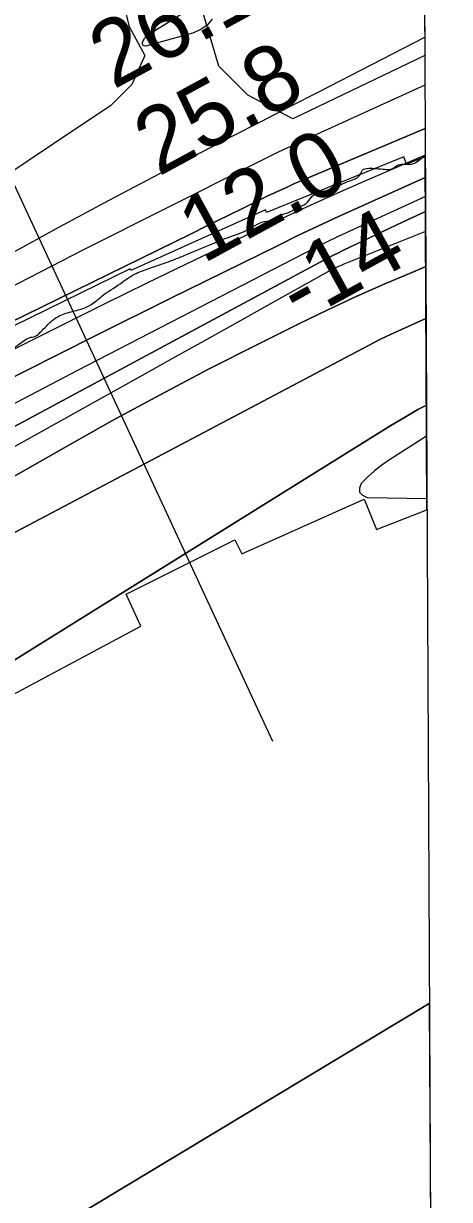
# Model space of a CAD drawing. Extents: x 3419139 to 3457078, y 540382 to 565875.
# Drawn here: x 3454490 to 3454925, y 550011 to 551211 of the extents above; entities that cross this region are included whole.
import ezdxf

# ---------------------------------------------------------------- set-up
doc = ezdxf.new("R2010")
doc.units = 0
for name, color, linetype in [('V-GRID-FRAM', 7, 'Continuous'), ('V-RIVR-EDGE', 7, 'Continuous'), ('V-RIVR-RANG', 7, 'Continuous'), ('V-RRAP-RVMT', 7, 'Continuous'), ('V-SITE-VEGE', 7, 'Continuous'), ('V-TOPO-DPTH', 7, 'Continuous'), ('V-TOPO-MAJR', 7, 'Continuous'), ('V-TOPO-MINR', 7, 'Continuous'), ('V-TOPO-WATR', 7, 'Continuous')]:
    doc.layers.add(name, color=color, linetype=linetype)

msp = doc.modelspace()

# ---------------------------------------------------------------- linework, layer by layer
at = {"layer": 'V-GRID-FRAM'}
msp.add_lwpolyline([(3423200.9, 563955.1), (3454837.9, 564093.1), (3454925.2, 545910.2), (3423272.3, 545772.1), (3423200.9, 563955.1)], dxfattribs=at)
at = {"layer": 'V-RIVR-EDGE'}
for points in [[(3454700.7, 550993.8), (3454722.6, 551002.8), (3454741.8, 551009.7), (3454749.1, 551010.4), (3454749.4, 551013.5), (3454751.9, 551015.6), (3454762.7, 551019.4), (3454769.3, 551023.6), (3454778.7, 551027.7), (3454784.2, 551034.3), (3454787.7, 551037.1), (3454795.4, 551039.5), (3454806.5, 551043), (3454821.5, 551050.2), (3454833.3, 551056.4), (3454837.5, 551062.7), (3454840.3, 551063.4), (3454845.2, 551063.7), (3454850.7, 551063.4), (3454858.7, 551062.6), (3454865.3, 551062.6), (3454873, 551067.1), (3454879.6, 551067.8), (3454888.3, 551068.5), (3454894.9, 551072.6), (3454900.4, 551076.6)], [(3454654.8, 550974.8), (3454681.2, 550985.9), (3454700.7, 550993.8)], [(3454293.4, 550757.8), (3454303.2, 550767.5), (3454305.6, 550768.2), (3454311.2, 550767.8), (3454312.6, 550769.5), (3454309.1, 550774.8), (3454315.4, 550778.2), (3454324.4, 550782), (3454329.3, 550782.7), (3454335.5, 550782.7), (3454340, 550784.1), (3454341.8, 550788.2), (3454346.7, 550792.8), (3454353.6, 550798.3), (3454358.9, 550797.9), (3454362, 550801.4), (3454369.3, 550808.7), (3454376.3, 550818.1), (3454385.3, 550823.2), (3454397.9, 550831.2), (3454405.2, 550834.7), (3454416.7, 550834.6), (3454426.7, 550834.6), (3454434.4, 550837.4), (3454439.3, 550841.9), (3454445.5, 550843.3), (3454450.1, 550844.6), (3454452.5, 550850.9), (3454459.5, 550858.9), (3454476.9, 550877.3), (3454485.6, 550884.2), (3454497.4, 550891.1), (3454502.7, 550892.5), (3454506.8, 550895.9), (3454511.7, 550900.8), (3454520.4, 550909.1), (3454533.3, 550915.7), (3454547.6, 550919.5), (3454558.7, 550924.3), (3454569.9, 550933), (3454588.7, 550945.8), (3454603.3, 550955.5), (3454618.2, 550961.4), (3454638.1, 550968.3), (3454654.8, 550974.8)]]:
    msp.add_spline(points, degree=3, dxfattribs=at)
at = {"layer": 'V-RIVR-RANG'}
msp.add_line((3454280.6, 551476.1), (3454744.5, 550478.7), dxfattribs=at)
at = {"layer": 'V-RRAP-RVMT'}
for p, q in [((3454878.5, 551075.2), (3454738.1, 551018.6)), ((3454881.2, 551067.8), (3454878.5, 551075.2)), ((3454900.4, 551075.3), (3454881.2, 551067.8)), ((3454902.1, 550715.1), (3454900.4, 551075.3)), ((3454737.2, 551021.1), (3454599.7, 550959.2)), ((3454738.1, 551018.6), (3454737.2, 551021.1)), ((3454598.8, 550961.1), (3454462.8, 550894.4)), ((3454599.7, 550959.2), (3454598.8, 550961.1)), ((3454712.9, 550670.1), (3454837.9, 550726)), ((3454837.9, 550726), (3454850.7, 550694.9)), ((3454850.7, 550694.9), (3454902.1, 550715.1)), ((3454594.8, 550628.7), (3454706, 550684.3)), ((3454706, 550684.3), (3454712.9, 550670.1)), ((3454609.7, 550596), (3454594.8, 550628.7)), ((3454221.2, 550388.8), (3454609.7, 550596))]:
    msp.add_line(p, q, dxfattribs=at)
at = {"layer": 'V-SITE-VEGE'}
for p, q in [((3454899.4, 551293.7), (3454899.9, 551178.8)), ((3454689.5, 551168.1), (3454673.4, 551222.1)), ((3454899.9, 551178.8), (3454765.1, 551114.1)), ((3454719.2, 551138.4), (3454689.5, 551168.1)), ((3454765.1, 551114.1), (3454719.2, 551138.4))]:
    msp.add_line(p, q, dxfattribs=at)
msp.add_lwpolyline([(3454587, 551251.8), (3454597.8, 551208.6), (3454614, 551178.9), (3454600.5, 551149.2), (3454578.9, 551127.6), (3454546.6, 551106), (3454260.6, 550914.4), (3453807.3, 550671.4), (3453756.1, 550657.9), (3453726.4, 550666), (3453691.3, 550660.6), (3453677.8, 550639), (3453653.6, 550622.8), (3453623.9, 550606.6), (3453629.3, 550595.8), (3453621.2, 550568.8), (3453640.1, 550555.3), (3453650.9, 550536.5), (3453659, 550520.3), (3453669.6, 550491.2), (3453623, 550466.9)], dxfattribs=at)
at = {"layer": 'V-TOPO-DPTH'}
msp.add_line((3454904.6, 550210.9), (3454910.3, 549010.6), dxfattribs=at)
for points in [[(3454338.4, 550838.7), (3454661.8, 550997.1), (3454674.7, 551003.5), (3454687.7, 551009.9), (3454700.6, 551016.3), (3454713.6, 551022.7), (3454726, 551028.8), (3454732.7, 551032.1), (3454739.5, 551035.4), (3454746.3, 551038.6), (3454753.2, 551041.8), (3454760, 551044.9), (3454766.9, 551048), (3454773.8, 551051), (3454780.7, 551054), (3454900.3, 551104.2)], [(3453154.9, 550018.8), (3453814.6, 550490.3), (3453836.3, 550505.5), (3453858.2, 550520.4), (3453880.3, 550534.9), (3453902.7, 550549.1), (3453925.3, 550562.8), (3453948.2, 550576.1), (3453971.4, 550588.9), (3453994.8, 550601.3), (3454339.8, 550779.1), (3454414.6, 550817.4), (3454489.5, 550855.5), (3454564.6, 550893.2), (3454639.8, 550930.6), (3454750, 550985), (3454770.2, 550994.9), (3454790.6, 551004.6), (3454811.1, 551014.1), (3454831.6, 551023.4), (3454900.5, 551054.1)], [(3454900.5, 551054.1), (3454831.6, 551023.4), (3454811.1, 551014.1), (3454790.6, 551004.6), (3454770.2, 550994.9), (3454750, 550985), (3454639.8, 550930.6), (3454564.6, 550893.2), (3454489.5, 550855.5), (3454414.6, 550817.4), (3454339.8, 550779.1), (3453994.8, 550601.3), (3453971.4, 550588.9), (3453948.2, 550576.1), (3453925.3, 550562.8), (3453902.7, 550549.1), (3453880.3, 550534.9), (3453858.2, 550520.4), (3453836.3, 550505.5), (3453814.6, 550490.3), (3453154.9, 550018.8)], [(3453250.1, 550032.1), (3453964.9, 550509.7), (3453974.5, 550516), (3453984.3, 550522.2), (3453994.1, 550528.3), (3454004, 550534.2), (3454092.8, 550586.3), (3454147.4, 550617.9), (3454202.2, 550649), (3454257.3, 550679.6), (3454312.7, 550709.7), (3454796.9, 550969.9), (3454801.8, 550972.5), (3454806.8, 550975), (3454811.8, 550977.5), (3454816.8, 550979.9), (3454877.3, 551008.5), (3454900.7, 551019.4)], [(3454900.7, 551019.4), (3454877.3, 551008.5), (3454816.8, 550979.9), (3454811.8, 550977.5), (3454806.8, 550975), (3454801.8, 550972.5), (3454796.9, 550969.9), (3454312.7, 550709.7), (3454257.3, 550679.6), (3454202.2, 550649), (3454147.4, 550617.9), (3454092.8, 550586.3), (3454004, 550534.2), (3453994.1, 550528.3), (3453984.3, 550522.2), (3453974.5, 550516), (3453964.9, 550509.7), (3453250.1, 550032.1)], [(3454901, 550963.3), (3454888.5, 550958.1), (3454859.1, 550945.6), (3454829.8, 550932.7), (3454800.9, 550919.2), (3454772.1, 550905.3), (3454729.1, 550883.8), (3454679.1, 550858.4), (3454629.5, 550832.5), (3454580.3, 550805.7), (3454531.4, 550778.4), (3454075.9, 550519.2), (3454043.5, 550500.5), (3454011.4, 550481.6), (3453979.5, 550462.2), (3453947.7, 550442.5), (3453906.1, 550416.3), (3453853.9, 550382.9), (3453802.1, 550348.9), (3453750.8, 550314.1), (3453699.9, 550278.8), (3453217.7, 549938.7)], [(3453217.7, 549938.7), (3453699.9, 550278.8), (3453750.8, 550314.1), (3453802.1, 550348.9), (3453853.9, 550382.9), (3453906.1, 550416.3), (3453947.7, 550442.5), (3453979.5, 550462.2), (3454011.4, 550481.6), (3454043.5, 550500.5), (3454075.9, 550519.2), (3454531.4, 550778.4), (3454580.3, 550805.7), (3454629.5, 550832.5), (3454679.1, 550858.4), (3454729.1, 550883.8), (3454772.1, 550905.3), (3454800.9, 550919.2), (3454829.8, 550932.7), (3454859.1, 550945.6), (3454888.5, 550958.1), (3454901, 550963.3)], [(3454901.2, 550910.2), (3454865.6, 550894.2), (3454859.8, 550891.5), (3454853.9, 550888.8), (3454848.2, 550885.9), (3454842.4, 550882.9), (3454422.5, 550661.1), (3454357.5, 550626.1), (3454292.9, 550590.5), (3454228.8, 550554), (3454165.1, 550516.9), (3454060.3, 550454.8), (3454049.2, 550448.1), (3454038.3, 550441.4), (3454027.4, 550434.5), (3454016.5, 550427.5), (3453351.2, 549992.1)], [(3453351.2, 549992.1), (3454016.5, 550427.5), (3454027.4, 550434.5), (3454038.3, 550441.4), (3454049.2, 550448.1), (3454060.3, 550454.8), (3454165.1, 550516.9), (3454228.8, 550554), (3454292.9, 550590.5), (3454357.5, 550626.1), (3454422.5, 550661.1), (3454842.4, 550882.9), (3454848.2, 550885.9), (3454853.9, 550888.8), (3454859.8, 550891.5), (3454865.6, 550894.2), (3454901.2, 550910.2)], [(3454901.6, 550821.8), (3454893, 550817.3), (3454879.1, 550809.3), (3454865.4, 550801.1), (3454301.1, 550449.9), (3454269.7, 550429.8), (3454238.8, 550409.1), (3454208.3, 550387.7), (3454178.3, 550365.6), (3454149.1, 550342.6), (3454120.4, 550318.9), (3454092.8, 550294), (3454065.8, 550268.4), (3453985.8, 550189.5), (3453918.9, 550124.3), (3453851.5, 550059.6), (3453783.2, 549995.8), (3453714.4, 549932.6), (3453489.7, 549728.6)], [(3453489.7, 549728.6), (3453714.4, 549932.6), (3453783.2, 549995.8), (3453851.5, 550059.6), (3453918.9, 550124.3), (3453985.8, 550189.5), (3454065.8, 550268.4), (3454092.8, 550294), (3454120.4, 550318.9), (3454149.1, 550342.6), (3454178.3, 550365.6), (3454208.3, 550387.7), (3454238.8, 550409.1), (3454269.7, 550429.8), (3454301.1, 550449.9), (3454865.4, 550801.1), (3454879.1, 550809.3), (3454893, 550817.3), (3454901.6, 550821.8)], [(3453644.6, 549395.2), (3453667, 549410.6), (3454155.7, 549748.1), (3454195.2, 549775.1), (3454235, 549801.8), (3454275, 549828.1), (3454315.3, 549854), (3454327.7, 549861.9), (3454362, 549883.6), (3454396.4, 549905.1), (3454431, 549926.3), (3454465.7, 549947.3), (3454904.6, 550210.9)], [(3454904.6, 550210.9), (3454465.7, 549947.3), (3454431, 549926.3), (3454396.4, 549905.1), (3454362, 549883.6), (3454327.7, 549861.9), (3454315.3, 549854), (3454275, 549828.1), (3454235, 549801.8), (3454195.2, 549775.1), (3454155.7, 549748.1), (3453667, 549410.6), (3453644.6, 549395.2)]]:
    msp.add_lwpolyline(points, dxfattribs=at)
at = {"layer": 'V-TOPO-MAJR'}
for points in [[(3454682.8, 551216), (3454677.5, 551209.7), (3454670.6, 551205.1), (3454662.7, 551201.7), (3454615.1, 551188.5), (3454613.4, 551188.6), (3454612.2, 551189.2), (3454611.6, 551190.5), (3454611.5, 551192.2), (3454612.6, 551194.6), (3454613.9, 551196.8), (3454615.7, 551198.7), (3454617.8, 551200.3), (3454664.6, 551229.6)], [(3454901.8, 550790.1), (3454863.8, 550766), (3454856, 550760.6), (3454848.6, 550754.9), (3454841.7, 550748.6), (3454835, 550742), (3454833.3, 550737.1), (3454833.4, 550732.9), (3454836.3, 550729.9), (3454841.1, 550727.7), (3454902.1, 550726.5)]]:
    msp.add_lwpolyline(points, dxfattribs=at)
at = {"layer": 'V-TOPO-MINR'}
for points in [[(3454899.8, 551197.1), (3454791.3, 551141.4), (3454761.8, 551126.3), (3454732.4, 551111.2), (3454702.9, 551096.1), (3454673.5, 551080.9), (3454629.1, 551058), (3454577.7, 551031.1), (3454526.5, 551003.7), (3454475.6, 550975.6), (3454425, 550947.1), (3453964.3, 550683.8), (3453932.6, 550665.5), (3453901, 550646.9), (3453869.6, 550628), (3453838.3, 550608.9), (3453797.2, 550583.5), (3453745.7, 550551.3), (3453694.4, 550518.6), (3453643.5, 550485.4), (3453592.9, 550451.8)], [(3454900.1, 551148.4), (3454777.3, 551092.6), (3454763.4, 551086.2), (3454749.6, 551079.7), (3454735.8, 551073), (3454722.1, 551066.2), (3454550.7, 550980.2), (3454451.9, 550929.2), (3454353.8, 550877), (3454256.8, 550822.8), (3454160.6, 550767.2), (3453954.8, 550645.6), (3453936, 550634.2), (3453917.2, 550622.6), (3453898.7, 550610.7), (3453880.3, 550598.5), (3453336.1, 550231)], [(3454900.3, 551104.2), (3454780.7, 551054), (3454773.8, 551051), (3454766.9, 551048), (3454760, 551044.9), (3454753.2, 551041.8), (3454746.3, 551038.6), (3454739.5, 551035.4), (3454732.7, 551032.1), (3454726, 551028.8), (3454713.6, 551022.7), (3454700.6, 551016.3), (3454687.7, 551009.9), (3454674.7, 551003.5), (3454661.8, 550997.1), (3454338.4, 550838.7)], [(3454900.4, 551077.2), (3454841.7, 551051.8), (3454810.7, 551038.2), (3454779.8, 551024.3), (3454749.1, 551010.1), (3454718.4, 550995.7), (3454697.3, 550985.6), (3454656.3, 550965.9), (3454615.3, 550946), (3454574.4, 550925.9), (3454533.6, 550905.7), (3454402.4, 550840.2)], [(3454900.6, 551034.9), (3454823.3, 550999.4), (3454811.4, 550993.9), (3454799.6, 550988.2), (3454787.8, 550982.4), (3454776.1, 550976.4), (3454545, 550857.2), (3454448.2, 550806.6), (3454351.9, 550755.4), (3454256.1, 550703.1), (3454160.6, 550650.1), (3454012, 550566.6), (3453991.3, 550554.7), (3453970.7, 550542.5), (3453950.4, 550529.9), (3453930.2, 550517), (3453619.8, 550314.1)], [(3454900.7, 551019.4), (3454877.3, 551008.5), (3454816.8, 550979.9), (3454811.8, 550977.5), (3454806.8, 550975), (3454801.8, 550972.5), (3454796.9, 550969.9), (3454312.7, 550709.7), (3454257.3, 550679.6), (3454202.2, 550649), (3454147.4, 550617.9), (3454092.8, 550586.3), (3454004, 550534.2), (3453994.1, 550528.3), (3453984.3, 550522.2), (3453974.5, 550516), (3453964.9, 550509.7), (3453250.1, 550032.1)], [(3454900.8, 550999.1), (3454817.3, 550965.7), (3454815.1, 550964.8), (3454812.9, 550963.9), (3454808.5, 550961.9), (3454806.4, 550960.8), (3454802.2, 550958.6), (3454800.1, 550957.5), (3454739.2, 550923.5), (3454706.6, 550905.3), (3454674.1, 550887.2), (3454641.5, 550869.1), (3454609, 550850.9), (3454060, 550545)], [(3454901, 550963.3), (3454888.5, 550958.1), (3454859.1, 550945.6), (3454829.8, 550932.7), (3454800.9, 550919.2), (3454772.1, 550905.3), (3454729.1, 550883.8), (3454679.1, 550858.4), (3454629.5, 550832.5), (3454580.3, 550805.7), (3454531.4, 550778.4), (3454075.9, 550519.2), (3454043.5, 550500.5), (3454011.4, 550481.6), (3453979.5, 550462.2), (3453947.7, 550442.5), (3453906.1, 550416.3), (3453853.9, 550382.9), (3453802.1, 550348.9), (3453750.8, 550314.1), (3453699.9, 550278.8), (3453217.7, 549938.7)], [(3454901.2, 550910.2), (3454865.6, 550894.2), (3454859.8, 550891.5), (3454853.9, 550888.8), (3454848.2, 550885.9), (3454842.4, 550882.9), (3454422.5, 550661.1), (3454357.5, 550626.1), (3454292.9, 550590.5), (3454228.8, 550554), (3454165.1, 550516.9), (3454060.3, 550454.8), (3454049.2, 550448.1), (3454038.3, 550441.4), (3454027.4, 550434.5), (3454016.5, 550427.5), (3453351.2, 549992.1)], [(3453489.7, 549728.6), (3453714.4, 549932.6), (3453783.2, 549995.8), (3453851.5, 550059.6), (3453918.9, 550124.3), (3453985.8, 550189.5), (3454065.8, 550268.4), (3454092.8, 550294), (3454120.4, 550318.9), (3454149.1, 550342.6), (3454178.3, 550365.6), (3454208.3, 550387.7), (3454238.8, 550409.1), (3454269.7, 550429.8), (3454301.1, 550449.9), (3454865.4, 550801.1), (3454879.1, 550809.3), (3454893, 550817.3), (3454901.6, 550821.8)], [(3453644.6, 549395.2), (3453667, 549410.6), (3454155.7, 549748.1), (3454195.2, 549775.1), (3454235, 549801.8), (3454275, 549828.1), (3454315.3, 549854), (3454327.7, 549861.9), (3454362, 549883.6), (3454396.4, 549905.1), (3454431, 549926.3), (3454465.7, 549947.3), (3454904.6, 550210.9)]]:
    msp.add_lwpolyline(points, dxfattribs=at)
at = {"layer": 'V-TOPO-WATR'}
msp.add_lwpolyline([(3454900.5, 551054.1), (3454831.6, 551023.4), (3454811.1, 551014.1), (3454790.6, 551004.6), (3454770.2, 550994.9), (3454750, 550985), (3454639.8, 550930.6), (3454564.6, 550893.2), (3454489.5, 550855.5), (3454414.6, 550817.4), (3454339.8, 550779.1), (3453994.8, 550601.3), (3453971.4, 550588.9), (3453948.2, 550576.1), (3453925.3, 550562.8), (3453902.7, 550549.1), (3453880.3, 550534.9), (3453858.2, 550520.4), (3453836.3, 550505.5), (3453814.6, 550490.3), (3453154.9, 550018.8)], dxfattribs=at)

# ---------------------------------------------------------------- texts
at = {"layer": 'V-RIVR-RANG'}
for s, rotation, p in [('26.1', 28.5183, (3454581.9, 551143.7)), ('25.8', 28.5183, (3454627.8, 551054.8)), ('12.0', 28.5183, (3454673.2, 550965.7)), ('-14', 28.8053, (3454771.8, 550905))]:
    msp.add_text(s, height=67, rotation=rotation, dxfattribs=at).set_placement(p)

doc.saveas('drawing.dxf')
